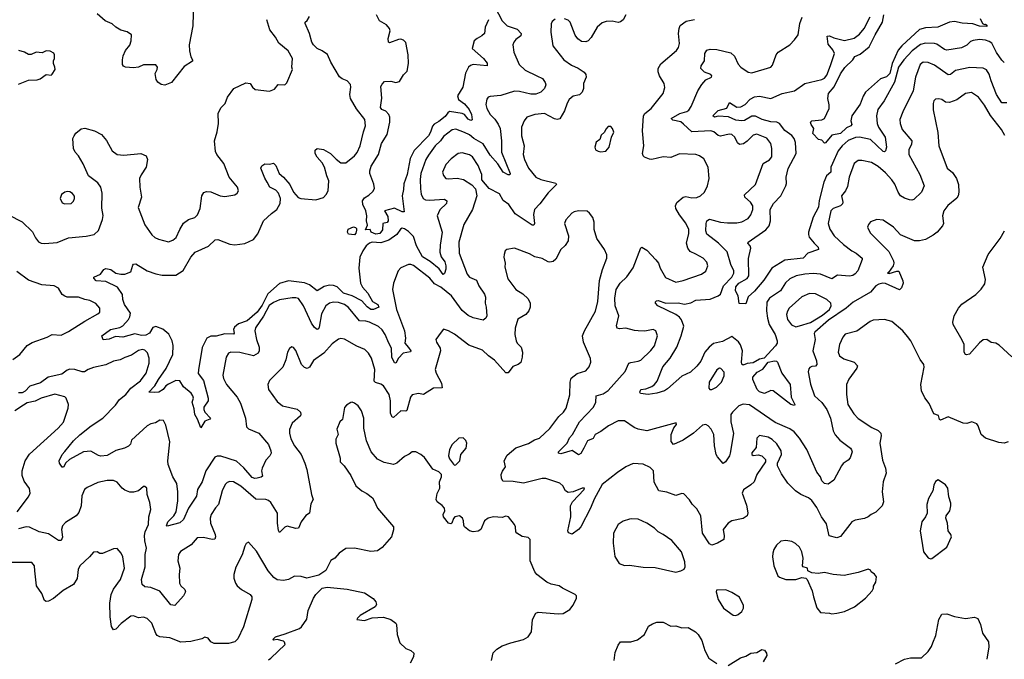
# Model space of a CAD drawing. Extents: x 2133461 to 2293071, y 753526 to 916327.
# Tile 457 of 459: x 2280584 to 2288465, y 886556 to 891675. Entities that reach past the tile are written whole.
import ezdxf

# ---------------------------------------------------------------- set-up
doc = ezdxf.new("R2010")
doc.units = 0

msp = doc.modelspace()

# ---------------------------------------------------------------- linework, layer by layer
at = {"layer": '0CON10XD'}
for points in [[(2284387.7, 891777.7), (2284446.9, 891665), (2284485, 891626.7), (2284565, 891599.2), (2284597.8, 891565), (2284595.4, 891544.6), (2284555, 891516.7), (2284538.5, 891495), (2284532.2, 891475), (2284539.4, 891415), (2284581.9, 891315), (2284629.8, 891269.8), (2284723.3, 891225), (2284770, 891205), (2284791.2, 891171.2), (2284794.1, 891154.1), (2284785.7, 891125), (2284755, 891093.6), (2284715, 891079.6), (2284675, 891079.2), (2284585, 891100.3), (2284545, 891102), (2284435, 891069.1), (2284348.7, 891061.3), (2284333.8, 891055), (2284322.1, 891037.9), (2284314, 890995), (2284323.1, 890965), (2284351.1, 890915), (2284387.8, 890877.8), (2284415, 890839.4), (2284429.2, 890805), (2284440, 890705), (2284441.6, 890615), (2284510, 890445), (2284506.7, 890433.3), (2284495, 890432.2), (2284455, 890455.5), (2284411.9, 890521.9), (2284349.5, 890589.5), (2284295, 890680.7), (2284218.4, 890725), (2284185, 890753), (2284145, 890772.6), (2284075, 890799.6), (2284045.4, 890794.6), (2283975, 890739.5), (2283952.3, 890705), (2283910, 890665), (2283855, 890589.4), (2283836.1, 890555), (2283796, 890444), (2283789.1, 890395), (2283791.3, 890321.3), (2283797.9, 890277.9), (2283812.7, 890242.7), (2283832.4, 890232.4), (2283865, 890229.3), (2283985, 890238.9), (2284002.5, 890225), (2284000.8, 890205), (2283947.4, 890152.6), (2283926.4, 890105), (2283964.5, 889975), (2283949.1, 889870.9), (2283947.5, 889815), (2283958, 889778), (2283986, 889736), (2283995.3, 889705), (2283995, 889677.5), (2283985, 889642.5), (2283974, 889636), (2283940.5, 889680.5), (2283868.6, 889738.6), (2283808, 889778), (2283761.4, 889865), (2283735, 889938.9), (2283695, 889979.5), (2283665, 890000.5), (2283645, 890006.7), (2283631.2, 889998.8), (2283602.2, 889955), (2283538.4, 889911.6), (2283475, 889888.7), (2283405.3, 889894.7), (2283384.4, 889885), (2283358.5, 889865), (2283330, 889825), (2283307.5, 889775), (2283298.9, 889685), (2283312.2, 889565), (2283328.5, 889535), (2283370.6, 889485), (2283408.9, 889418.9), (2283450, 889395), (2283460, 889375), (2283415, 889355.5), (2283395, 889355.5), (2283365, 889375.5), (2283322.9, 889425), (2283244.9, 889464.9), (2283175, 889486.2), (2283125.9, 889535.9), (2283095, 889548.3), (2283065, 889549.3), (2283019.9, 889540.1), (2282965, 889505.7), (2282904, 889554), (2282865, 889568.4), (2282735.3, 889584.7), (2282665, 889564.7), (2282570.5, 889479.5), (2282525, 889390.6), (2282485, 889334), (2282405, 889264.9), (2282335, 889241.1), (2282302.8, 889215), (2282296, 889195), (2282301.1, 889165), (2282295, 889157.1), (2282225, 889160), (2282157.4, 889142.6), (2282115, 889140.9), (2282082.5, 889125), (2282045, 889052.5), (2282016.7, 888873.3), (2282012.6, 888842.6), (2282055, 888787.5), (2282093.8, 888645), (2282092.5, 888625), (2282057.8, 888575), (2282058.5, 888555), (2282065.8, 888535), (2282111.2, 888485), (2282105, 888476.7), (2282067.3, 888462.7), (2282035, 888407.5), (2282007.6, 888477.6), (2281985.4, 888515), (2281980.9, 888560.9), (2281965.8, 888614.2), (2281974.2, 888645), (2281970.6, 888665), (2281955.8, 888685), (2281896.6, 888736.6), (2281865.4, 888785.4), (2281835, 888787.5), (2281775, 888758.8), (2281754.7, 888745.3), (2281731.9, 888715), (2281696.7, 888695), (2281665, 888690.5), (2281617.5, 888695), (2281666.6, 888743.4), (2281695, 888796.2), (2281757.4, 888882.6), (2281809.1, 888995), (2281812.4, 889067.6), (2281805.5, 889105.5), (2281778.3, 889158.3), (2281729.3, 889199.3), (2281675, 889219.4), (2281649.8, 889210.2), (2281622.2, 889165), (2281595, 889150.4), (2281558, 889148), (2281505, 889161.2), (2281410, 889135), (2281351.8, 889138.2), (2281301.2, 889118.8), (2281253.3, 889113.3), (2281242.5, 889145), (2281310, 889195), (2281385, 889211.5), (2281409.2, 889225), (2281455.8, 889275), (2281466.4, 889296.4), (2281470, 889325), (2281422.5, 889395), (2281410, 889435), (2281408, 889475), (2281368, 889535), (2281275, 889579.5), (2281196.7, 889585), (2281176.7, 889605), (2281177.5, 889615), (2281230.5, 889639.5), (2281257.5, 889675), (2281275, 889683.8), (2281315, 889676.2), (2281355, 889645.8), (2281395, 889636.9), (2281425, 889637.1), (2281473.9, 889656.1), (2281489.3, 889710.7), (2281495, 889717.5), (2281515, 889720), (2281605.5, 889665.5), (2281675, 889642), (2281725, 889630), (2281835, 889630.8), (2281892.9, 889667.1), (2281953.1, 889775), (2281990, 889815), (2282095, 889863.3), (2282148.3, 889911.7), (2282170, 889915), (2282265, 889877.5), (2282305, 889874.3), (2282385, 889883.3), (2282454.4, 889915.6), (2282489.8, 889960.2), (2282534.4, 890065), (2282600, 890125), (2282642.9, 890155), (2282668.5, 890205), (2282671.5, 890245), (2282656.2, 890286.2), (2282635, 890309.2), (2282585.6, 890335.6), (2282565.7, 890375.7), (2282545, 890407.5), (2282513.6, 890486.4), (2282523.6, 890506.4), (2282545, 890522.5), (2282585, 890517.5), (2282617, 890527), (2282635, 890507.5), (2282660, 890445), (2282695.5, 890415.5), (2282747, 890357), (2282776.9, 890295), (2282813.1, 890253.1), (2282835, 890244.5), (2282955, 890233.3), (2283015, 890252.5), (2283037.3, 890275), (2283053.6, 890305), (2283057.9, 890385), (2283041.5, 890425), (2283025, 890493.8), (2283005, 890528), (2282964.2, 890575), (2282948.8, 890605), (2282949.3, 890630.7), (2282966.2, 890643.8), (2283016.7, 890635), (2283072.5, 890605), (2283117.9, 890557.9), (2283155, 890529.4), (2283195, 890528.6), (2283264.6, 890585), (2283285, 890611.8), (2283310.6, 890665), (2283335, 890776.2)], [(2281976.7, 891825), (2281968.9, 891625), (2281941.5, 891475), (2281944.5, 891424.5), (2281955, 891377.5), (2281968, 891355), (2281966.8, 891343.2), (2281900.3, 891299.7), (2281798.1, 891171.9), (2281745, 891150), (2281716.4, 891156.4), (2281690, 891175), (2281677.5, 891195), (2281667.5, 891245), (2281683.3, 891275), (2281686.7, 891295), (2281675, 891312.5), (2281575, 891314), (2281535, 891294.2), (2281495, 891288.8), (2281430, 891295), (2281415, 891303.3), (2281407, 891317), (2281406.7, 891355), (2281413.8, 891385), (2281432.2, 891427.8), (2281465, 891470), (2281476.2, 891505), (2281480, 891555), (2281445, 891576.7), (2281395, 891590), (2281355, 891614), (2281325, 891641.2), (2281267.5, 891665), (2281205, 891722)], [(2283335, 890776.2), (2283352.7, 890825), (2283346.4, 890875), (2283281.2, 890961.2), (2283233.3, 891045), (2283225.6, 891075), (2283235.8, 891135), (2283231.2, 891155), (2283205, 891186), (2283165, 891200.6), (2283145, 891218), (2283074.5, 891335), (2283046.7, 891396.7), (2283005, 891425.7), (2282965, 891444.3), (2282935, 891474.2), (2282922.9, 891495), (2282904.3, 891565), (2282868.8, 891645), (2282870, 891655), (2282885, 891667.5), (2282905, 891701.2)], [(2284336.4, 891675), (2284309, 891615), (2284304.4, 891565), (2284284.3, 891545), (2284245.4, 891524.6), (2284222.9, 891505), (2284206, 891445), (2284295.7, 891365), (2284326.4, 891326.4), (2284326.7, 891305), (2284215, 891315.3), (2284191.7, 891308.3), (2284175.6, 891295), (2284153.4, 891246.6), (2284130.7, 891135), (2284087.6, 891065), (2284096.2, 891035), (2284145, 891000.3), (2284182.9, 890955), (2284199.7, 890915), (2284206.7, 890873.3), (2284195, 890869.2), (2284175, 890878.6), (2284143.1, 890915), (2284126, 890925), (2284025, 890939.3), (2284009.8, 890930.2), (2283989.6, 890900.4), (2283939.4, 890860.6), (2283900.7, 890839.3), (2283887, 890823), (2283873.4, 890775), (2283857.5, 890745), (2283741.7, 890628.2), (2283709.5, 890565), (2283684.2, 890435), (2283658.3, 890361.7), (2283657.5, 890315), (2283644.4, 890265), (2283662.5, 890137.5), (2283645, 890136.2), (2283583.6, 890166.4), (2283503.6, 890146.4), (2283530.5, 890100.5), (2283533.3, 890065), (2283525, 890052.5), (2283490, 890045), (2283487, 889993), (2283467.5, 889965), (2283435, 889957.3), (2283397.5, 889975), (2283390, 889995), (2283352.5, 889992.5), (2283368.3, 890031.7), (2283358.8, 890065), (2283363.8, 890105), (2283354, 890145), (2283329.4, 890195), (2283328.9, 890225), (2283345, 890250), (2283379.3, 890270.7), (2283410.6, 890299.4), (2283422.9, 890325), (2283419.4, 890359.4), (2283386.9, 890445), (2283385.8, 890465.8), (2283397.9, 890502.1), (2283457.1, 890595), (2283480, 890685), (2283526.2, 890755), (2283547.1, 890855), (2283547.5, 890895), (2283538, 890915), (2283515, 890943.8), (2283483.3, 890955), (2283472.1, 890972.1), (2283483.2, 891046.8), (2283475, 891140), (2283485, 891160), (2283505, 891180), (2283555, 891183.3), (2283595, 891172.5), (2283625, 891180), (2283656.2, 891233.8), (2283685, 891263.3), (2283697, 891323), (2283693.2, 891395), (2283675, 891492.1), (2283655, 891510), (2283635, 891518.2), (2283615, 891516.5), (2283545, 891490), (2283536.1, 891496.1), (2283533.3, 891523.3), (2283548.2, 891585), (2283545.4, 891605.4), (2283520.8, 891635), (2283464.3, 891665), (2283439.6, 891715)], [(2285436.9, 891715), (2285415.4, 891674.6), (2285392.2, 891657.8), (2285375, 891653.5), (2285325, 891662.5), (2285278.2, 891661.8), (2285245, 891650.8), (2285206, 891615), (2285158.9, 891531.1), (2285134, 891505), (2285115, 891496.9), (2285081.7, 891501.7), (2285050.8, 891520.8), (2285030.8, 891550.8), (2284990.8, 891655), (2284975, 891670), (2284945, 891683.1)], [(2286353.1, 889073.1), (2286337, 889097), (2286285, 889138.1), (2286209.5, 889100.5), (2286137.7, 889082.3), (2286103.8, 889055), (2286068.5, 889015), (2286035, 888941.4), (2286005, 888901.1), (2285954, 888855), (2285885, 888820.6), (2285769.7, 888720.3), (2285745, 888705.5), (2285685, 888686.1), (2285614.6, 888675.4), (2285552.7, 888682.7), (2285548, 888695), (2285556.7, 888715), (2285595, 888720.6), (2285645, 888740), (2285666, 888755), (2285687.6, 888782.4), (2285733.1, 888896.9), (2285791.1, 888965), (2285842.9, 889055), (2285879.7, 889145), (2285898.6, 889221.4), (2285882.1, 889272.1), (2285865, 889295.3), (2285835, 889315.9), (2285692.2, 889385), (2285672.9, 889405), (2285673.2, 889416.8), (2285680, 889425), (2285695, 889426.2), (2285755, 889407.2), (2285855, 889408.9), (2285905, 889397.3), (2285955, 889408.5), (2285995, 889431.1), (2286111.2, 889438.8), (2286175, 889463.6), (2286192.4, 889477.6), (2286217.5, 889545), (2286284.8, 889615), (2286300, 889645), (2286301.1, 889665), (2286276, 889715), (2286247.6, 889817.6), (2286176.7, 889886.7), (2286085, 889958), (2286077.1, 889985), (2286078.9, 890045), (2286085, 890066.2), (2286105, 890077.5), (2286194.6, 890054.6), (2286249.7, 890050.3), (2286325, 890048.6), (2286363.2, 890056.8), (2286413.8, 890085), (2286437.1, 890112.9), (2286451.5, 890155), (2286452.2, 890185), (2286434.4, 890215), (2286386.9, 890255), (2286386.6, 890273.4), (2286472.5, 890355), (2286534.2, 890525), (2286585, 890554.2), (2286603.4, 890576.6), (2286605.4, 890645), (2286595.4, 890685), (2286565, 890726.4), (2286485, 890759.6), (2286455, 890751.1), (2286407.8, 890702.2), (2286378.6, 890681.4), (2286345, 890674.7), (2286328.3, 890688.3), (2286308.5, 890735), (2286285, 890755.5), (2286262.4, 890757.6), (2286192.4, 890742.4), (2286175, 890746.9), (2286138.7, 890778.7), (2286115, 890784.5), (2285965, 890776.7), (2285897.7, 890837.7), (2285875, 890856.2), (2285812, 890872), (2285798, 890885), (2285866.9, 890925), (2285925, 890940.4), (2285940.2, 890949.8), (2285959.3, 890980.7), (2286012.3, 891105), (2286042.7, 891157.3), (2286075, 891194.3), (2286121.2, 891215), (2286123.8, 891225), (2286116.7, 891235), (2286066.2, 891255), (2286036, 891285), (2286037.5, 891305), (2286064.4, 891345), (2286068.6, 891405), (2286085, 891432), (2286109.7, 891440.3), (2286165, 891437.5), (2286275, 891409.2), (2286305, 891382), (2286335, 891318.8), (2286355, 891294.3), (2286415, 891254), (2286445, 891249.2), (2286595.6, 891294.4), (2286609.1, 891310.9), (2286640, 891395), (2286654.2, 891415), (2286748.8, 891475), (2286786.8, 891513.2), (2286815.5, 891554.5), (2286829.4, 891645), (2286847.1, 891695)], [(2286664.6, 890844.6), (2286645, 890854.4), (2286595, 890857.9), (2286525.9, 890875.9), (2286473.8, 890903.8), (2286445, 890902.7), (2286385, 890869.1), (2286364.6, 890865.4), (2286315, 890871.6), (2286258.1, 890898.1), (2286176, 890904), (2286145, 890894.7), (2286131.4, 890905), (2286175, 890947.2), (2286243.7, 890966.4), (2286265, 891013.3), (2286325, 890976.1), (2286355, 890977.4), (2286391.2, 890995), (2286431.6, 891038.4), (2286465, 891056.6), (2286505, 891064), (2286596.1, 891043.9), (2286686.7, 891085), (2286785, 891104.4), (2286867, 891163), (2287005, 891195.4), (2287025, 891206.4), (2287045, 891231.9), (2287073, 891307), (2287105.5, 891405), (2287091.8, 891435), (2287055, 891480), (2287045.9, 891544.1), (2287065, 891546.7), (2287100.9, 891530.9), (2287185, 891508.6), (2287263, 891527), (2287305, 891559.5), (2287342.7, 891605), (2287391.8, 891698.2)], [(2288270.9, 891685), (2288290, 891645), (2288305, 891637.5), (2288315, 891640), (2288325, 891630), (2288325, 891620), (2288265, 891621.8), (2288212.2, 891642.3), (2288128, 891648), (2288065, 891659.5), (2288025, 891654.2), (2287933.7, 891616.3), (2287835, 891610), (2287785, 891597.5), (2287643.5, 891466.5), (2287615, 891432), (2287568, 891325), (2287548.7, 891245), (2287521.1, 891218.9), (2287475, 891200.3), (2287355, 891094.3), (2287336.4, 891063.6), (2287312.2, 890997.8), (2287245.6, 890905), (2287236.9, 890865), (2287245.8, 890835), (2287237.5, 890825), (2287200.8, 890809.1), (2287153.1, 890765), (2287085, 890749.5), (2287035, 890690), (2287025, 890687.5), (2287005, 890710), (2286977.5, 890715), (2286933.3, 890763.3), (2286940, 890805), (2286918.8, 890835), (2286914, 890855), (2286925, 890865.5), (2287005, 890872.2), (2287025.5, 890884.5), (2287062.2, 890965), (2287062.6, 890992.6), (2287051.5, 891045), (2287057.3, 891085), (2287103.7, 891136.3), (2287155, 891242.5), (2287187.9, 891292.1), (2287253.8, 891355), (2287268.9, 891381.1), (2287311.3, 891398.7), (2287383, 891457), (2287431.4, 891555), (2287490.3, 891655), (2287499.9, 891715)], [(2280495, 890113.8), (2280605, 890057.8), (2280687.4, 889977.4), (2280709.5, 889929.5), (2280735, 889898), (2280755, 889886), (2280785, 889882.9), (2280885, 889891.5), (2280975, 889928.5), (2281115, 889941.8), (2281181.2, 889955), (2281215, 889988.8), (2281246.9, 890075), (2281252.4, 890107.6), (2281242.3, 890167.7), (2281244.6, 890285.4), (2281234.1, 890334.1), (2281208.9, 890368.9), (2281135.7, 890425), (2281091.8, 890521.8), (2281055, 890586.2), (2281028, 890615), (2281013.8, 890645), (2281010, 890725), (2281020, 890745), (2281034.3, 890765.7), (2281075, 890801.2), (2281105, 890805.8), (2281182.5, 890785), (2281238, 890755), (2281278.1, 890708.1), (2281324.1, 890624.1), (2281364, 890595), (2281418.6, 890591.4), (2281555, 890604), (2281596.7, 890585), (2281607.5, 890555), (2281597.8, 890495), (2281555.6, 890434.4), (2281544.4, 890405), (2281546.5, 890335), (2281558.8, 890255), (2281531.3, 890171.3), (2281585, 890033.8), (2281642.2, 889952.2), (2281665, 889930.8), (2281695, 889917.1), (2281775, 889896.7), (2281810.2, 889909.8), (2281837.8, 889932.2), (2281865, 889996.2), (2281895, 890047.5), (2281935.4, 890074.6), (2281985, 890090.6), (2282006.9, 890113.1), (2282028.5, 890165), (2282040.8, 890265), (2282057.5, 890292.5), (2282079.5, 890300.5), (2282115, 890297.5), (2282190, 890265), (2282225, 890259.5), (2282305, 890274.2), (2282324.2, 890285.8), (2282336, 890305), (2282328, 890335), (2282262, 890415), (2282218.8, 890525), (2282162.5, 890595), (2282150.9, 890620.9), (2282144.4, 890705), (2282163.6, 890776.4), (2282174.4, 890845), (2282172.4, 890927.6), (2282196.9, 890973.1), (2282228.8, 891005), (2282246.7, 891055), (2282297.5, 891125), (2282395, 891170), (2282430, 891165), (2282447.5, 891135), (2282470, 891115), (2282585, 891103.3), (2282625, 891120), (2282653.8, 891156.2), (2282706.4, 891153.6), (2282721.7, 891168.3), (2282767.5, 891275), (2282763.3, 891295), (2282768.8, 891365), (2282733.3, 891425), (2282657.6, 891487.6), (2282632, 891535), (2282585.7, 891595), (2282562.5, 891675)], [(2284870, 891680), (2284845, 891660), (2284837, 891643), (2284836.2, 891575), (2284852, 891465), (2284938.8, 891355), (2285001.3, 891311.3), (2285055, 891287.5), (2285101.2, 891255), (2285115.6, 891235.6), (2285117.1, 891215), (2285097.5, 891165), (2285097.1, 891125), (2285085, 891096.2), (2285065, 891074), (2285015, 891064.2), (2284982.6, 891037.4), (2284965, 891006.7), (2284943.9, 890946.1), (2284907.9, 890882.1), (2284885, 890876.7), (2284865, 890882.2), (2284785, 890923.3), (2284706.9, 890916.9), (2284644, 890895), (2284622, 890865), (2284601.4, 890815), (2284600, 890745), (2284621.4, 890665), (2284614.4, 890595), (2284624.4, 890555), (2284657.9, 890487.9), (2284716, 890415), (2284755, 890396.9), (2284875, 890365.8), (2284881.2, 890355), (2284815, 890290), (2284748.1, 890201.9), (2284704.4, 890155), (2284696.7, 890115), (2284705.6, 890045), (2284698.3, 890031.7), (2284685, 890029.2), (2284550.3, 890120.3), (2284500, 890195), (2284455, 890228.8), (2284425, 890280.8), (2284341.2, 890325), (2284283.1, 890393.1), (2284284.2, 890435), (2284275.8, 890455), (2284255, 890508.8), (2284208.3, 890578.3), (2284184.6, 890594.6), (2284125, 890610), (2284095, 890603.1), (2284037.4, 890562.6), (2283994, 890516), (2283969.4, 890455), (2283977.4, 890427.4), (2283994.6, 890404.6), (2284015, 890400.9), (2284085, 890406.4), (2284136.2, 890396.2), (2284204.4, 890354.4), (2284231.7, 890321.7), (2284242.5, 890265), (2284208.1, 890155), (2284139.4, 890035), (2284097.9, 889895), (2284100.9, 889805), (2284165, 889637.5), (2284185, 889612.9), (2284239.3, 889589.3), (2284257.9, 889545), (2284305, 889479.4), (2284313.8, 889455), (2284308.9, 889405), (2284318.8, 889375), (2284322, 889305), (2284316.2, 889285), (2284295, 889270.8), (2284215, 889289.1), (2284175, 889306.5), (2284125, 889348.2), (2284041.5, 889465), (2283955, 889533.6), (2283905, 889561.5), (2283866.7, 889605), (2283735, 889706.9), (2283715, 889715.6), (2283695, 889715.6), (2283635, 889688.6), (2283613.1, 889665), (2283577.1, 889565), (2283567.1, 889515), (2283601.2, 889355), (2283663.8, 889185), (2283670.9, 889125), (2283667.9, 889085), (2283695, 889052.2), (2283715.4, 889025.4), (2283712.5, 889017.5), (2283653.4, 889006.6), (2283617.1, 888965), (2283595, 888926.2), (2283585, 888928.8), (2283564.1, 888974.1), (2283561.2, 889045), (2283537.5, 889085), (2283510.4, 889155), (2283485, 889192.2), (2283455, 889218.5), (2283385, 889253.6), (2283355, 889261.8), (2283305, 889264.4), (2283215, 889371.5), (2283185, 889396.5), (2283135, 889411.1), (2283095, 889413.1), (2283065, 889405.6), (2283035.8, 889385), (2282999.5, 889320.5), (2282980, 889215), (2282975, 889202), (2282965, 889195.7), (2282945, 889210.5), (2282919.7, 889245), (2282855.3, 889385.3), (2282815, 889442.5), (2282795, 889450), (2282765, 889449.1), (2282662.7, 889432.7), (2282615, 889412.3), (2282582.2, 889387.8), (2282536.8, 889303.2), (2282470.9, 889209.1), (2282466.5, 889185), (2282480, 889115), (2282500.9, 889055), (2282502.1, 889025), (2282494.1, 889005.9), (2282455, 888984.7), (2282345, 889010.9), (2282275, 889014.4), (2282255, 889005.8), (2282235.7, 888975), (2282211.1, 888828.9), (2282215, 888803.8), (2282240.5, 888755), (2282325.5, 888655), (2282352.3, 888605), (2282392.5, 888485), (2282399.5, 888415), (2282415, 888400), (2282498, 888365), (2282576.7, 888275), (2282593.6, 888223.6), (2282596.2, 888205), (2282585.9, 888184.1), (2282555, 888150), (2282524.2, 888085.8), (2282520, 888065), (2282527.7, 888022.3), (2282517.7, 888012.3), (2282485.5, 888004.5), (2282465, 888003.5), (2282445, 888011.5), (2282379.2, 888089.2), (2282320.5, 888140.5), (2282195, 888182.7), (2282165, 888182.7), (2282146.7, 888173.3), (2282074, 888065), (2282044.5, 887975.5), (2282008.7, 887915), (2281998.1, 887861.9), (2281935.4, 887765), (2281895.6, 887675), (2281865, 887647.3), (2281765, 887620.8), (2281758.8, 887625), (2281769.5, 887655), (2281817, 887703), (2281836.2, 887735), (2281849.1, 887825), (2281849.4, 887895), (2281842.9, 887962.9), (2281810, 888015), (2281772.5, 888115), (2281770.4, 888145), (2281786.2, 888295), (2281755, 888430), (2281735, 888466), (2281705, 888468.5), (2281671.7, 888448.3), (2281635, 888440.5), (2281605, 888425.5), (2281480.3, 888309.7), (2281471.3, 888278.7), (2281455, 888260.8), (2281424.4, 888245.6), (2281355, 888226.7), (2281285, 888186.5), (2281235, 888180.6), (2281215, 888185.7), (2281155, 888220.8), (2281095, 888216.9), (2280984.2, 888155), (2280952.9, 888127.1), (2280935, 888092.5), (2280925, 888092.5), (2280904.2, 888125), (2280900.8, 888145), (2280924.3, 888195), (2280945, 888218.6), (2281015.6, 888305), (2281065, 888353.3), (2281155.7, 888425), (2281249.2, 888485), (2281350.8, 888589.2), (2281384.4, 888635), (2281434.7, 888675.3), (2281474.8, 888725.2), (2281552.2, 888785), (2281596.4, 888845), (2281621.8, 888925), (2281620, 888965), (2281607.4, 889007.4), (2281585, 889031.2), (2281565.9, 889035.9), (2281535, 889028.1), (2281480, 888990), (2281425, 888971.9), (2281388.6, 888951.4), (2281335, 888942), (2281275, 888912.3), (2281175, 888890.6), (2281133.3, 888875), (2281104.1, 888855.9), (2281085, 888855.7), (2281024.5, 888875.5), (2280985, 888878.5), (2280965, 888870), (2280922.9, 888837.1), (2280812.9, 888815), (2280751.7, 888768.3), (2280665, 888742.5), (2280628.1, 888701.9), (2280605, 888689), (2280575, 888688.1)], [(2285577.5, 890905), (2285588.6, 890925), (2285637.1, 890965), (2285734.2, 891085), (2285747.7, 891132.3), (2285742.5, 891165), (2285706.3, 891226.3), (2285695, 891257.5), (2285694.5, 891285), (2285715, 891320.8), (2285842.1, 891427.9), (2285858.3, 891451.7), (2285864.4, 891485), (2285856.7, 891565), (2285861.4, 891605), (2285871.3, 891628.7), (2285917.9, 891662.1), (2285985, 891675.8)], [(2288465, 891331.9), (2288445, 891351.1), (2288403.1, 891413.1), (2288365, 891486.7), (2288345, 891501.2), (2288315, 891511.8), (2288265, 891515.3), (2288215, 891508.8), (2288195, 891500), (2288165, 891471.1), (2288121.1, 891448.9), (2288005, 891431.5), (2287985, 891437.3), (2287925, 891479.6), (2287905, 891483.9), (2287835, 891487.6), (2287795, 891477.2), (2287726.1, 891425), (2287661.3, 891355), (2287619.3, 891295), (2287584.8, 891175.2), (2287503.8, 891025), (2287452.9, 890955), (2287443.1, 890905), (2287446.2, 890845), (2287457.9, 890815), (2287512.5, 890735), (2287521.1, 890655), (2287514.6, 890625.4), (2287505, 890617.1), (2287495, 890620.5), (2287395, 890716.5), (2287305, 890733.4), (2287275, 890732), (2287215, 890706.8), (2287167.1, 890665), (2287135.7, 890624.3), (2287090.2, 890525), (2287076.7, 890495), (2287075.3, 890455), (2287041.6, 890425), (2287019.1, 890375), (2286982.5, 890227.5), (2286976.4, 890175), (2286934.1, 890095), (2286897.7, 889975), (2286896.5, 889955), (2286903.5, 889935), (2286942.2, 889885), (2286975.5, 889855), (2286977.5, 889835), (2286893.3, 889805), (2286855, 889765.8), (2286709.1, 889750.9), (2286605, 889686.5), (2286539.5, 889590.5), (2286465, 889502.7), (2286414.4, 889455.6), (2286395, 889401.2), (2286342.5, 889402.5), (2286333.6, 889463.6), (2286312.7, 889505), (2286315, 889535.8), (2286340.5, 889565), (2286407.2, 889602.7), (2286419.3, 889625), (2286416.2, 889763.8), (2286436.4, 889845), (2286430, 889865), (2286412, 889885), (2286414, 889895), (2286557, 889993), (2286582.1, 890025), (2286594.5, 890065), (2286590.6, 890155), (2286617.5, 890205), (2286675, 890266), (2286715.9, 890345), (2286721.3, 890365), (2286719.7, 890415), (2286735.9, 890485), (2286799.1, 890605), (2286792.3, 890692.3), (2286782.5, 890725), (2286765, 890747.3), (2286708.9, 890788.9), (2286664.6, 890844.6)], [(2280575, 891158.8), (2280655, 891190), (2280725, 891193.3), (2280748.3, 891201.7), (2280795, 891237.5), (2280835, 891230), (2280845, 891240), (2280867.5, 891275), (2280866.2, 891295), (2280854, 891325), (2280854.2, 891345.8), (2280863.3, 891365), (2280862.5, 891395), (2280856.4, 891406.4), (2280827.5, 891422.5), (2280795, 891426.2), (2280765, 891410), (2280715, 891416.2), (2280675, 891396), (2280656.1, 891396.1), (2280622.5, 891415), (2280578.3, 891428.3)], [(2288485, 891008.8), (2288445, 891010), (2288403.3, 891075), (2288359.7, 891185), (2288345, 891240), (2288322.6, 891272.6), (2288295, 891286.7), (2288188.2, 891291.8), (2288075, 891267.3), (2288035, 891237.5), (2288015, 891232.9), (2287905, 891310.9), (2287855, 891331.1), (2287815, 891334.4), (2287792.5, 891315), (2287753.8, 891216.2), (2287736.2, 891105), (2287652.7, 890937.3), (2287630, 890875), (2287631.5, 890845), (2287646.9, 890795), (2287723.5, 890705), (2287721.5, 890675), (2287701.4, 890635), (2287701.9, 890595), (2287787.5, 890435), (2287822.9, 890345), (2287802.5, 890295), (2287740, 890235), (2287725, 890230), (2287705, 890232.9), (2287665, 890247.1), (2287635, 890265.8), (2287614.5, 890295), (2287588.7, 890358.7), (2287565, 890394.4), (2287515, 890449.5), (2287455, 890500.4), (2287402.2, 890532.2), (2287325, 890548.9), (2287295, 890546.9), (2287264.4, 890525), (2287222.5, 890415), (2287210.2, 890339.8), (2287195, 890306.2), (2287162.5, 890265), (2287172.9, 890215), (2287169.8, 890200.2), (2287153.9, 890186.1), (2287096, 890165), (2287075.8, 890145), (2287053.8, 890045), (2287067.3, 889997.3), (2287101.9, 889945), (2287176.6, 889876.6), (2287245, 889823.8), (2287279.4, 889805), (2287326, 889765), (2287328, 889755), (2287291.4, 889665), (2287270.4, 889639.6), (2287252.2, 889627.8), (2287226.9, 889623.1), (2287130.4, 889629.6), (2287085, 889600), (2286995, 889638.2), (2286935, 889642.4), (2286868.1, 889638.1), (2286798, 889625), (2286748.8, 889601.2), (2286712.4, 889567.6), (2286673.5, 889505), (2286585.6, 889445), (2286564.6, 889415), (2286561.1, 889345), (2286568.4, 889285), (2286584.1, 889235), (2286630.4, 889155), (2286647.2, 889105), (2286646.4, 889085), (2286633.9, 889065), (2286544, 888966), (2286505, 888957.7), (2286455, 888929.6), (2286406.3, 888923.7), (2286375, 888908.8), (2286365, 888917.5), (2286362.2, 888935), (2286369.5, 889025), (2286353.1, 889073.1)], [(2288468.8, 890748.8), (2288442.2, 890795), (2288355, 890907.1), (2288305, 890990.8), (2288257.1, 891055), (2288201.2, 891091.2), (2288155, 891084.2), (2288085, 891032.5), (2288026.8, 891013.2), (2287995, 891015.8), (2287965, 891035.8), (2287941.7, 891041.7), (2287915, 891038.8), (2287902, 891025), (2287896, 891005), (2287896.1, 890953.9), (2287932.4, 890772.4), (2287940, 890665), (2288007.6, 890487.6), (2288050.7, 890450.7), (2288082.9, 890405), (2288096.9, 890355), (2288101.4, 890295), (2288095.6, 890264.4), (2288085, 890246.7), (2288013.4, 890186.6), (2287982, 890145), (2287971.2, 890105), (2287977.5, 890045), (2287970, 890025), (2287926.6, 889973.4), (2287895, 889950), (2287835, 889915.5), (2287786.1, 889906.1), (2287745, 889906), (2287633.9, 889953.9), (2287576.7, 890015), (2287495, 890071.2), (2287445, 890076), (2287393.2, 890056.8), (2287376.7, 890035), (2287371.2, 890015), (2287390.3, 889970.3), (2287539.6, 889819.6), (2287577.1, 889745), (2287580, 889725), (2287574.4, 889705), (2287539.3, 889650.7), (2287530, 889645), (2287544, 889644), (2287605, 889662.5), (2287621.2, 889661.2), (2287652.9, 889585), (2287654.3, 889565), (2287641.3, 889528.7), (2287625, 889512), (2287515, 889564.4), (2287493.2, 889566.8), (2287460.7, 889559.3), (2287436.4, 889543.6), (2287395, 889494.4), (2287256.2, 889413.8), (2287199.6, 889365), (2287058.8, 889271.2), (2286948.2, 889175), (2286943.1, 889163.1), (2286952.1, 889115), (2286932.3, 889025), (2286960.9, 888945), (2286965.5, 888914.5), (2286955, 888902.5), (2286925, 888900), (2286908.3, 888891.7), (2286899.4, 888880.6), (2286893.7, 888856.3), (2286915, 888758.8), (2286944.5, 888665), (2287005, 888611.1), (2287045.6, 888555), (2287072.7, 888485), (2287096.4, 888385), (2287111.1, 888351.1), (2287148.3, 888308.3), (2287233.8, 888245), (2287242.3, 888232.3), (2287246, 888215), (2287231.2, 888168.8), (2287215, 888150), (2287175, 888122), (2287163.1, 888105), (2287101.7, 887988.3), (2287055, 887956.7), (2287025, 887963.8), (2287005, 887983.8), (2286994, 888015), (2286965, 888053.3), (2286885.6, 888235), (2286826.6, 888326.6), (2286783.1, 888375), (2286749.2, 888399.2), (2286631, 888451), (2286425, 888591.1), (2286375, 888597.8), (2286339.2, 888585), (2286288.6, 888535), (2286276.9, 888515), (2286275.6, 888455), (2286297.9, 888362.1), (2286271.9, 888205), (2286265, 888183.8), (2286234, 888136), (2286213.9, 888123.9), (2286168.8, 888175), (2286158.8, 888195), (2286144.4, 888264.4), (2286139.1, 888355), (2286118.5, 888398.5), (2286095, 888424.3), (2286075, 888434.3), (2286050.3, 888429.7), (2285977.5, 888365), (2285895, 888308.9), (2285816.1, 888276.1), (2285798.3, 888298.3), (2285797.8, 888355), (2285821.1, 888408.9), (2285840, 888435), (2285839.2, 888449.2), (2285605, 888384.6), (2285535, 888397.1), (2285501.2, 888411.2), (2285425, 888465.6), (2285375, 888464.5), (2285296.9, 888423.1), (2285235, 888377.8), (2285189.4, 888355), (2285175, 888322.5), (2285128.9, 888305), (2285098.6, 888245), (2285075, 888203.3), (2285057.7, 888192.3), (2285005, 888225.6), (2284915, 888198.9), (2284896.2, 888205), (2284896, 888215), (2284966.9, 888285), (2284985, 888328), (2285009.2, 888355), (2285064.1, 888455.9), (2285177.8, 888575), (2285194.6, 888615), (2285199.2, 888665), (2285255, 888680), (2285295, 888707.1), (2285430.5, 888859.5), (2285458.8, 888925), (2285475, 888932.5), (2285535, 888940.6), (2285555, 888950), (2285635, 889028.1), (2285664.4, 889065), (2285688.6, 889145), (2285675.7, 889185.7), (2285654.2, 889194.2), (2285587.2, 889182.8), (2285535, 889185.4), (2285505, 889187.3), (2285435, 889205.5), (2285385, 889201.4), (2285365.9, 889205.9), (2285361.9, 889225), (2285379.5, 889305), (2285351.6, 889385), (2285347.1, 889445), (2285359.1, 889515), (2285390.5, 889565), (2285445, 889618.1), (2285495, 889688.6), (2285555, 889850), (2285565, 889853.3), (2285605, 889829.2), (2285675, 889753.8), (2285696, 889725), (2285710, 889685), (2285752, 889612), (2285835, 889574.2), (2285895, 889588.6), (2286040.5, 889639.5), (2286076.8, 889663.2), (2286092, 889705), (2286084, 889735), (2286055, 889767.5), (2285997.1, 889797.1), (2285950.8, 889820.8), (2285932.5, 889845), (2285921.9, 889885), (2285939.1, 889965), (2285938.8, 889995), (2285915.9, 890045.9), (2285865, 890112), (2285837.1, 890165), (2285833.8, 890185), (2285845, 890211.4), (2285895, 890255.6), (2285915, 890260), (2285965, 890250.4), (2286005, 890251.5), (2286034.6, 890265.4), (2286064.3, 890295), (2286089.4, 890345), (2286101.4, 890405), (2286095.7, 890495), (2286060.4, 890560.4), (2286025, 890585.7), (2285995, 890595.6), (2285865, 890602), (2285795, 890572.5), (2285735, 890576.9), (2285645, 890555.7), (2285625, 890557.5), (2285585, 890574.2), (2285574.3, 890585), (2285568.1, 890605), (2285579.5, 890665), (2285569.6, 890785), (2285577.5, 890905)], [(2285235, 890617.5), (2285275, 890622.5), (2285303.3, 890655), (2285321.2, 890735), (2285338.8, 890775), (2285330, 890805), (2285315, 890820), (2285295, 890820), (2285275, 890800), (2285266.1, 890773.9), (2285239.3, 890750.7), (2285227.5, 890715), (2285197.5, 890695), (2285187.5, 890655), (2285193.6, 890633.6), (2285215, 890622.5), (2285235, 890617.5)], [(2280945, 890202), (2280995, 890203.8), (2281015, 890223.3), (2281023.8, 890245), (2281021.7, 890261.7), (2281006.7, 890285), (2280985, 890296.7), (2280965, 890298.8), (2280945, 890293.3), (2280920, 890275), (2280908.8, 890245), (2280925, 890210), (2280945, 890202)], [(2288495, 888296.2), (2288464.1, 888285.9), (2288422.1, 888292.1), (2288313.3, 888325), (2288278.8, 888355), (2288256, 888425), (2288245, 888440), (2288206.1, 888456.1), (2288189.2, 888450.8), (2288165, 888443.8), (2288135, 888446), (2288015, 888495.8), (2287955, 888468.8), (2287946.1, 888476.1), (2287936.9, 888506.9), (2287900.7, 888520.7), (2287863.4, 888603.4), (2287828.8, 888648.8), (2287801.9, 888705), (2287797.5, 888755), (2287823.8, 888895), (2287821.2, 888915), (2287791.2, 888955), (2287716.2, 889105), (2287690.3, 889140.3), (2287653.8, 889185), (2287565, 889260), (2287505, 889275.8), (2287415, 889270), (2287390.5, 889259.5), (2287285, 889183.3), (2287192, 889158), (2287171.9, 889135), (2287145.6, 889075), (2287135.6, 889015), (2287145, 888984), (2287179.3, 888959.3), (2287263.8, 888933.8), (2287288.6, 888905), (2287285.6, 888885), (2287221.4, 888798.6), (2287202.5, 888755), (2287201.9, 888675), (2287213.3, 888595), (2287260.2, 888520.2), (2287295, 888482.5), (2287405, 888411.5), (2287455, 888388.1), (2287476.9, 888365), (2287480, 888345), (2287468.5, 888285), (2287490.3, 888150.3), (2287514.5, 888084.5), (2287520.6, 888045), (2287494.4, 887975), (2287487.3, 887895), (2287497.5, 887815), (2287487.3, 887782.7), (2287437.3, 887732.7), (2287398.8, 887715), (2287374, 887695), (2287345, 887682.5), (2287270, 887670), (2287245.3, 887654.7), (2287229.6, 887635), (2287155, 887538.1), (2287125, 887528.6), (2287064.4, 887544.4), (2287040.6, 887640.6), (2287001.9, 887695), (2286965, 887770), (2286925, 887827.1), (2286897.6, 887847.6), (2286835, 887874.4), (2286794.6, 887904.6), (2286732, 887965), (2286680.3, 888040.3), (2286648.8, 888105), (2286648.8, 888125), (2286681.2, 888195), (2286678, 888225), (2286645, 888280), (2286606, 888315), (2286575, 888332.9), (2286505, 888346), (2286482.9, 888325), (2286478.8, 888251.2), (2286445, 888207.5), (2286443.3, 888195), (2286455, 888187.5), (2286495, 888193.3), (2286525, 888183.3), (2286552.5, 888155), (2286553.3, 888135), (2286484.3, 888035.7), (2286464, 887975), (2286435, 887952), (2286377.9, 887912.1), (2286367.5, 887885), (2286400.3, 887790.3), (2286412.3, 887727.7), (2286408, 887705), (2286375, 887681.4), (2286285, 887664.3), (2286254.5, 887645.5), (2286214, 887595), (2286223.8, 887545), (2286218.8, 887515), (2286170, 887485), (2286125, 887468.8), (2286105, 887481.2), (2286050, 887565), (2286037.1, 887705), (2286005, 887760), (2285967, 887797), (2285945, 887831.2), (2285900.7, 887880.7), (2285885, 887883.3), (2285835, 887865.8), (2285765, 887894.4), (2285698.8, 887905), (2285663, 887973), (2285656.2, 888065), (2285630.5, 888090.5), (2285575, 888118), (2285495, 888122.2), (2285435.5, 888095), (2285370, 888050), (2285245, 887953.8), (2285181.3, 887838.7), (2285153.4, 887766.6), (2285075, 887616.2), (2285056.2, 887595), (2285005, 887557.5), (2284976.7, 887566.7), (2284971.2, 887585), (2284996.7, 887695), (2284992.1, 887785), (2285008.4, 887815), (2285102, 887915), (2285105, 887926.7), (2285085, 887925.4), (2285015, 887895.3), (2284975, 887890.5), (2284952, 887905), (2284931.2, 887945), (2284906.7, 887965), (2284795, 888003.1), (2284765, 888002.2), (2284615.6, 887965.6), (2284535, 887977.8), (2284451.5, 887981.5), (2284439.4, 888005), (2284438.6, 888035), (2284447.6, 888062.4), (2284472, 888095), (2284461.9, 888145), (2284485, 888189.2), (2284555, 888247.5), (2284657.8, 888282.2), (2284705, 888311.4), (2284745, 888326), (2284826.9, 888403.1), (2284900, 888500), (2284936, 888534), (2284957.8, 888565), (2284988, 888672), (2284990.4, 888775), (2284998.9, 888805), (2285045, 888844.4), (2285114.4, 888865.6), (2285142.4, 888897.6), (2285155.8, 888935), (2285153, 888963), (2285096.7, 889095), (2285089.5, 889145), (2285104.3, 889185), (2285192.5, 889342.5), (2285211.4, 889418.6), (2285223.7, 889586.3), (2285248.1, 889675), (2285284.2, 889765), (2285284.1, 889794.1), (2285265, 889836.7), (2285202.5, 889925), (2285181.2, 889995), (2285182, 890055), (2285171.7, 890091.7), (2285145, 890127.5), (2285125, 890143.3), (2285056.1, 890143.9), (2285022.7, 890137.3), (2285003, 890127), (2284956, 890074), (2284946, 890045), (2284977.5, 889945), (2284974.4, 889905), (2284951.3, 889868.7), (2284915.7, 889834.3), (2284875, 889758), (2284855, 889740.8), (2284827, 889733), (2284815, 889735.7), (2284765, 889762.9), (2284707, 889777), (2284665, 889801.2), (2284545.8, 889845.8), (2284483.9, 889836.1), (2284470, 889825), (2284461.2, 889795), (2284458.8, 889775), (2284470, 889725), (2284468, 889695), (2284491.7, 889601.7), (2284556.2, 889515), (2284610.3, 889480.3), (2284655, 889441.2), (2284670.8, 889405), (2284670, 889375), (2284658.8, 889345), (2284634.3, 889315.7), (2284571.9, 889278.1), (2284550.2, 889205), (2284546.1, 889155), (2284558.9, 889105), (2284567.2, 889087.2), (2284596.7, 889055), (2284607.8, 889015), (2284607.1, 888975), (2284595, 888932), (2284574.6, 888915.4), (2284531.9, 888898.1), (2284495, 888848.6), (2284475, 888847.5), (2284385, 888950), (2284335.7, 888985.7), (2284289.6, 889029.6), (2284179.7, 889069.7), (2284065, 889158.8), (2284017.5, 889185), (2283975, 889197.5), (2283958.8, 889175), (2283916, 889115), (2283919.2, 889095), (2283950, 889045), (2283953.1, 889025), (2283910.3, 888875), (2283916.8, 888846.8), (2283961.5, 888765), (2283965, 888727.5), (2283895, 888725.8), (2283815, 888676.2), (2283775, 888684.3), (2283726.8, 888673.2), (2283713.3, 888655), (2283682.5, 888547.5), (2283675, 888542.9), (2283635, 888544.4), (2283575, 888492), (2283564.5, 888494.5), (2283551.5, 888525), (2283552.3, 888625), (2283540.5, 888675), (2283495.3, 888745.3), (2283475, 888759.1), (2283430.9, 888770.9), (2283421.4, 888781.4), (2283426.2, 888875), (2283399.1, 888965), (2283375, 889005.8), (2283345.4, 889035.4), (2283282.5, 889062.5), (2283185, 889117.5), (2283155, 889123.8), (2283135, 889118.8), (2283085, 889080), (2283018.6, 889005), (2282935, 888947.1), (2282903.1, 888895), (2282885, 888883.1), (2282865, 888890), (2282840.6, 888915), (2282795, 889026.7), (2282775, 889052.5), (2282763, 889057), (2282745, 889042.5), (2282728.8, 889015), (2282713.6, 888953.6), (2282690.8, 888895), (2282583.9, 888786.1), (2282571.2, 888755), (2282576.1, 888716.1), (2282645, 888620), (2282687.5, 888585), (2282805, 888556.9), (2282832.5, 888535), (2282835.7, 888515), (2282830.8, 888505), (2282765.8, 888445), (2282742.9, 888395), (2282742.9, 888365), (2282755, 888320), (2282785, 888264), (2282836.5, 888195), (2282866.7, 888125), (2282883.3, 888075), (2282920, 887875), (2282933.3, 887835), (2282915, 887800), (2282903.3, 887725), (2282875, 887706.2), (2282836, 887655), (2282815, 887606.2), (2282795, 887603.1), (2282725, 887621.5), (2282707.6, 887612.4), (2282665, 887571.2), (2282655, 887587.5), (2282647.5, 887645), (2282647.3, 887725), (2282595, 887809.4), (2282575, 887826.5), (2282555, 887833.6), (2282475, 887836.5), (2282355, 887942.5), (2282295, 887975.5), (2282265, 887977.5), (2282245, 887970), (2282230, 887955), (2282205, 887903.3), (2282174.6, 887795.4), (2282152.4, 887767.6)], [(2283265, 889953.8), (2283215, 889958.8), (2283208, 889975), (2283212.9, 889997.1), (2283255, 890017.8), (2283272.4, 890012.4), (2283279.2, 890005), (2283278.8, 889991.2), (2283273.9, 889966.1), (2283265, 889953.8)], [(2288525, 888975.5), (2288425, 889071.1), (2288397.2, 889087.2), (2288360.9, 889090.9), (2288325, 889116.2), (2288295, 889112), (2288265, 889088), (2288185, 888998.8), (2288161.7, 888991.7), (2288154, 888994), (2288144.4, 889014.4), (2288142.9, 889075), (2288128.9, 889108.9), (2288054.3, 889235), (2288052.9, 889255), (2288064.5, 889305), (2288098.5, 889365), (2288125, 889397.8), (2288235.8, 889475), (2288280.8, 889519.2), (2288309.3, 889560.7), (2288315.6, 889595), (2288294.2, 889695), (2288334.5, 889795.5), (2288430.6, 889925), (2288465.6, 889984.4)], [(2280528.8, 888955), (2280584.5, 888995.5), (2280645, 889067.8), (2280685, 889090.4), (2280805.3, 889134.7), (2280845, 889155.5), (2280915, 889150.5), (2280975, 889180.4), (2281105, 889263.1), (2281210.5, 889319.5), (2281226.2, 889335), (2281226.7, 889365), (2281193.4, 889403.4), (2281146.4, 889426.4), (2281105, 889434.3), (2281055, 889454.3), (2280965, 889454.4), (2280945, 889460.8), (2280925, 889476.2), (2280896.1, 889526.1), (2280861.2, 889545), (2280762.1, 889552.1), (2280655, 889590), (2280560.2, 889660.2)], [(2286795, 889217.8), (2286825, 889224.4), (2286915, 889252.3), (2287009.1, 889310.9), (2287064.7, 889355), (2287078.2, 889385), (2287075.5, 889405), (2287045, 889434.5), (2286955, 889480.5), (2286905, 889483.1), (2286845, 889457.1), (2286744, 889365), (2286728.3, 889341.7), (2286720.6, 889315), (2286730, 889275), (2286761.9, 889231.9), (2286795, 889217.8)], [(2286785, 888587.5), (2286755, 888595.7), (2286615, 888703.8), (2286595, 888707.5), (2286545, 888683.8), (2286505, 888696), (2286485.8, 888715), (2286452.5, 888795), (2286453.3, 888815), (2286487.9, 888855), (2286532.2, 888877.8), (2286574.8, 888935.2), (2286625, 888944.1), (2286642, 888942), (2286648.9, 888935), (2286683.9, 888845), (2286750.9, 888755), (2286758.8, 888655), (2286787.1, 888595), (2286785, 888587.5)], [(2286125, 888714.7), (2286160.9, 888735), (2286200.4, 888775), (2286223.8, 888825), (2286221.5, 888855), (2286195, 888884), (2286185, 888886), (2286165, 888872), (2286103.1, 888775), (2286099.2, 888725), (2286106.7, 888715), (2286125, 888714.7)], [(2280564.5, 887735), (2280654.5, 887855), (2280668.5, 887885), (2280663.4, 887923.4), (2280620.8, 887980.9), (2280604.5, 888025.5), (2280603.1, 888065), (2280627, 888143), (2280663.6, 888196.4), (2280892.9, 888405), (2280935, 888454), (2280971.4, 888565), (2280974.2, 888594.2), (2280956, 888645), (2280945.8, 888655.8), (2280865, 888678.9), (2280755, 888644.5), (2280708.4, 888621.6), (2280645, 888607.2), (2280615, 888588.9), (2280545.8, 888545)], [(2284837.2, 887157.2), (2284802.7, 887172.7), (2284722.5, 887235), (2284706.9, 887255), (2284671.2, 887345), (2284669.2, 887515), (2284655, 887530), (2284605, 887538.8), (2284564.1, 887564.1), (2284555.9, 887575.9), (2284552, 887615), (2284543.8, 887635), (2284496.6, 887696.6), (2284475, 887700.8), (2284445, 887690), (2284375.9, 887695.9), (2284334.2, 887685.8), (2284304, 887665), (2284275, 887593.3), (2284255, 887581.2), (2284215, 887575.8), (2284185, 887584.4), (2284145.5, 887615.5), (2284138.3, 887628.3), (2284136.5, 887665), (2284128.9, 887685), (2284105, 887703.1), (2284066.7, 887695), (2284056.1, 887683.9), (2284042.5, 887645), (2284035, 887640), (2284017.5, 887645), (2283976.2, 887695), (2283974.2, 887715), (2283986.9, 887745), (2283984.3, 887765), (2283965, 887786.9), (2283926, 887815), (2283918.6, 887835), (2283926.8, 887883.2), (2283946.7, 887925), (2283943.3, 887975), (2283960, 888015), (2283960, 888035), (2283940, 888055), (2283891.7, 888078.3), (2283825, 888171.2), (2283795, 888196), (2283755, 888217.5), (2283725, 888216.2), (2283702.7, 888197.3), (2283665, 888178.8), (2283603.3, 888125), (2283575, 888116), (2283501.7, 888131.7), (2283448.3, 888158.3), (2283396.3, 888216.3), (2283360.8, 888305), (2283338, 888405), (2283338.8, 888485), (2283320, 888545), (2283293.3, 888585), (2283265, 888606.2), (2283245, 888613.3), (2283235, 888610), (2283200.7, 888589.3), (2283185, 888570), (2283166.7, 888475), (2283147.5, 888455), (2283123.6, 888396.4), (2283132.5, 888355), (2283113.6, 888316.4), (2283113.8, 888285), (2283148.8, 888165), (2283150, 888135), (2283182.5, 888105), (2283235.7, 888025.7), (2283275, 887943.3), (2283323.3, 887905), (2283363.1, 887883.1), (2283406.8, 887846.8), (2283422.5, 887825), (2283448, 887765), (2283575.7, 887615), (2283576.8, 887593.2), (2283558.8, 887535), (2283485, 887450), (2283446.8, 887423.2), (2283395, 887419.4), (2283265, 887444), (2283195, 887441.2), (2283142.5, 887405), (2283105.8, 887364.2), (2283075, 887346.7), (2283035, 887266.7), (2282979.7, 887230.3), (2282883.6, 887206.4), (2282837.7, 887217.7), (2282785, 887220), (2282735, 887194.2), (2282695, 887186), (2282645, 887192.5), (2282619.1, 887209.1), (2282573, 887263), (2282480.3, 887420.3), (2282415, 887492.5), (2282397, 887483), (2282385, 887462.5), (2282365, 887392.5), (2282315, 887292.5), (2282298, 887235), (2282298.8, 887205), (2282312, 887165), (2282326, 887145), (2282360, 887115), (2282430, 887075), (2282441.2, 887055), (2282441.2, 887035), (2282376, 886815), (2282329.7, 886720.3), (2282305.4, 886694.6), (2282255, 886681.3), (2282141.4, 886681.4), (2282113.8, 886695), (2282092.5, 886725), (2282065, 886733.3), (2282041.7, 886718.3), (2281955, 886697.5), (2281873.2, 886693.2), (2281785, 886726.7), (2281705, 886735.6), (2281685, 886746.9), (2281672.7, 886762.7), (2281641.4, 886845), (2281605, 886882), (2281575, 886894.2), (2281535, 886887.5), (2281495, 886902.9), (2281475, 886900.6), (2281397.3, 886842.7), (2281355, 886796.7), (2281335, 886792.5), (2281318.6, 886818.6), (2281307.5, 886895), (2281306.7, 887005), (2281315.6, 887075), (2281335, 887116), (2281390.8, 887195), (2281424.2, 887285), (2281410, 887375), (2281396.1, 887406.1), (2281365, 887442.5), (2281335, 887438.8), (2281247.7, 887402.3), (2281225, 887403.8), (2281205, 887416), (2281175, 887412.5), (2281143.3, 887375), (2281065.6, 887304.4), (2281052.9, 887275), (2281045, 887202.5), (2281015.5, 887154.5), (2280932.8, 887107.2), (2280855, 887041.4), (2280815, 887020), (2280795, 887018), (2280784, 887025), (2280761.4, 887081.4), (2280717.8, 887145), (2280705.9, 887264.1), (2280702, 887305), (2280680.3, 887330.3), (2280505, 887330.6)], [(2284065, 888110), (2284075, 888112.5), (2284106, 888145), (2284116, 888195), (2284158.8, 888245), (2284163.3, 888285), (2284156.1, 888306.1), (2284135, 888327.5), (2284100, 888325), (2284045.9, 888274.1), (2284023.6, 888233.6), (2284016.7, 888185), (2284025, 888160), (2284057, 888117), (2284065, 888110)], [(2282152.4, 887767.6), (2282115.8, 887715), (2282108.6, 887685), (2282112.7, 887645), (2282149.6, 887555), (2282151.5, 887535), (2282145, 887518), (2282125, 887513.8), (2282055, 887530.9), (2282005, 887526.9), (2281957.8, 887472.2), (2281872.1, 887417.9), (2281856, 887395), (2281850.6, 887345), (2281865.7, 887285), (2281861.1, 887235), (2281864.3, 887165), (2281873.5, 887143.5), (2281905, 887113.3), (2281911.2, 887095), (2281896.2, 887065), (2281825, 886986.2), (2281795, 886991.2), (2281705, 887100), (2281635, 887130), (2281585, 887136), (2281564.5, 887154.5), (2281560.5, 887195), (2281587.5, 887295), (2281589.5, 887395), (2281599.6, 887445), (2281584.6, 887505), (2281583.2, 887546.8), (2281587.3, 887575), (2281614.5, 887635), (2281618.9, 887695), (2281632.9, 887755), (2281625, 887810), (2281603.8, 887875), (2281601.2, 887925), (2281585, 887940), (2281575, 887938.8), (2281535.9, 887904.1), (2281495, 887893.1), (2281464.5, 887894.5), (2281425, 887908.6), (2281404, 887925), (2281365, 887973.3), (2281335, 887986.2), (2281285, 887985.7), (2281210.3, 887969.7), (2281125, 887932), (2281104, 887915), (2281082.9, 887865), (2281076.9, 887785), (2281058.7, 887731.3), (2281035.4, 887704.6), (2280950.2, 887649.8), (2280925.7, 887625), (2280917.8, 887595), (2280925.6, 887534.4), (2280915, 887506.7), (2280895, 887506), (2280815, 887561.1), (2280741.2, 887575), (2280662.1, 887612.1), (2280635, 887615.8), (2280575, 887601.2)], [(2287875, 887360), (2287885, 887362.5), (2288005, 887452.5), (2288042.5, 887535), (2288037.5, 887555), (2288016.7, 887585), (2288010, 887645), (2287996.7, 887685), (2288000, 887705), (2288028, 887745), (2288036.2, 887785), (2288036.2, 887805), (2288020, 887855), (2288012.5, 887925), (2287993, 887953), (2287935, 887992.5), (2287915, 887980), (2287900.7, 887949.3), (2287893.3, 887905), (2287858.3, 887841.7), (2287843.9, 887793.9), (2287848, 887725), (2287835, 887696.7), (2287803.8, 887655), (2287791.2, 887585), (2287818.8, 887415), (2287855, 887367.5), (2287875, 887360)], [(2285835, 887253.8), (2285875, 887262.5), (2285903, 887277), (2285910, 887295), (2285908.8, 887335), (2285880, 887415), (2285805, 887507.1), (2285735.5, 887555.5), (2285695, 887575.8), (2285665, 887604.2), (2285605, 887644.3), (2285535, 887677.5), (2285485, 887681.2), (2285465, 887676.2), (2285415, 887660), (2285374, 887635), (2285338, 887565), (2285333.8, 887485), (2285347.5, 887377.5), (2285383.6, 887323.6), (2285425, 887306.7), (2285465, 887310), (2285575, 887294), (2285669.5, 887289.5), (2285835, 887253.8)], [(2287085, 886918.8), (2287125, 886923.8), (2287185, 886938.8), (2287265, 886976.2), (2287353.9, 887046.1), (2287406.4, 887103.6), (2287417.5, 887125), (2287418.3, 887141.7), (2287436.4, 887173.6), (2287442.5, 887215), (2287426.4, 887236.4), (2287400, 887255), (2287395, 887270), (2287375, 887277.5), (2287295, 887250), (2287182.7, 887227.3), (2287095, 887233.8), (2287025, 887249.2), (2286975, 887241.2), (2286925, 887246.7), (2286893.6, 887263.6), (2286890, 887285), (2286856, 887296), (2286848.8, 887305), (2286853.8, 887365), (2286843.8, 887415), (2286825, 887452.5), (2286793.6, 887483.6), (2286765, 887497.5), (2286715, 887507.5), (2286675, 887502.5), (2286641.7, 887468.3), (2286620, 887435), (2286611.2, 887405), (2286610, 887375), (2286621.2, 887305), (2286653.3, 887225), (2286665, 887212.5), (2286715, 887193.3), (2286795, 887193.3), (2286845, 887211.2), (2286876.1, 887206.1), (2286886.7, 887195), (2286926.2, 887105), (2286938.8, 887055), (2286965, 886967.5), (2286995, 886931.2), (2287065, 886926.2), (2287085, 886918.8)], [(2282575, 886551.2), (2282593.3, 886565), (2282710, 886675), (2282703.6, 886693.6), (2282695, 886700), (2282645, 886713.3), (2282615, 886710), (2282610, 886715), (2282632.5, 886735), (2282709.8, 886760.2), (2282825, 886803.5), (2282840, 886815), (2282882.1, 886877.9), (2282894.2, 886945), (2282936, 887045), (2282955, 887073.3), (2283005.8, 887124.2), (2283045, 887132.5), (2283205, 887116), (2283345, 887088.8), (2283413, 887043), (2283435.8, 887015.8), (2283438.8, 886995), (2283428.8, 886975), (2283308.8, 886905), (2283286.7, 886885), (2283283.6, 886873.6), (2283345, 886867.5), (2283405, 886886.7), (2283495, 886892), (2283555, 886873.3), (2283595, 886846.2), (2283601.2, 886835), (2283605.7, 886755), (2283627.4, 886687.4), (2283675, 886642.5), (2283715.4, 886625.4), (2283738.6, 886605), (2283737.1, 886575), (2283708.6, 886525)], [(2284360, 886545), (2284373.1, 886606.9), (2284402.8, 886637.2), (2284445, 886662.5), (2284515, 886688.1), (2284617.5, 886715), (2284654.2, 886735.8), (2284681.2, 886775), (2284687.5, 886875), (2284715, 886926.2), (2284735, 886932), (2284895, 886918.8), (2284935, 886921.2), (2284987.5, 886955), (2285015, 886990), (2285040, 887045), (2285040, 887065), (2285030, 887075), (2284930, 887125), (2284902.5, 887145), (2284837.2, 887157.2)], [(2286315, 886907.5), (2286335, 886913.3), (2286363, 886937), (2286377.5, 886965), (2286377.5, 886985), (2286345, 887052.5), (2286285, 887091.2), (2286235, 887112.5), (2286160.7, 887109.3), (2286158.8, 887095), (2286174, 887035), (2286216.1, 886966.1), (2286295, 886910), (2286315, 886907.5)], [(2287595, 886520), (2287665, 886556.7), (2287715, 886568), (2287801.7, 886568.3), (2287855, 886617.5), (2287881.2, 886658.8), (2287891.9, 886688.1), (2287917.1, 886745), (2287941.4, 886875), (2287964.3, 886915.7), (2288005, 886918.8), (2288067.3, 886897.3), (2288155, 886882), (2288225, 886892.5), (2288253, 886883), (2288274.1, 886834.1), (2288291.4, 886765), (2288338.6, 886695), (2288340, 886655), (2288324.5, 886555.5)], [(2285343.6, 886546.4), (2285349.4, 886610.6), (2285375, 886670), (2285393.3, 886695), (2285475, 886694.3), (2285529.3, 886710.7), (2285586.2, 886755), (2285618.3, 886821.7), (2285649.1, 886840.9), (2285685, 886852.5), (2285735, 886852.5), (2285795, 886821.9), (2285835, 886823.1), (2285885, 886808.1), (2285935, 886810.8), (2285993.8, 886775), (2286013.6, 886753.6), (2286043.1, 886705), (2286067.4, 886627.4), (2286101.2, 886565), (2286163.4, 886523.4)], [(2286255, 886506), (2286353.6, 886566.4), (2286395, 886580.8), (2286435, 886603.8), (2286485, 886611.2), (2286523, 886633), (2286545, 886627.5), (2286562.5, 886605), (2286563, 886587), (2286534.1, 886535.9)]]:
    msp.add_lwpolyline(points, dxfattribs=at)

doc.saveas('drawing.dxf')
